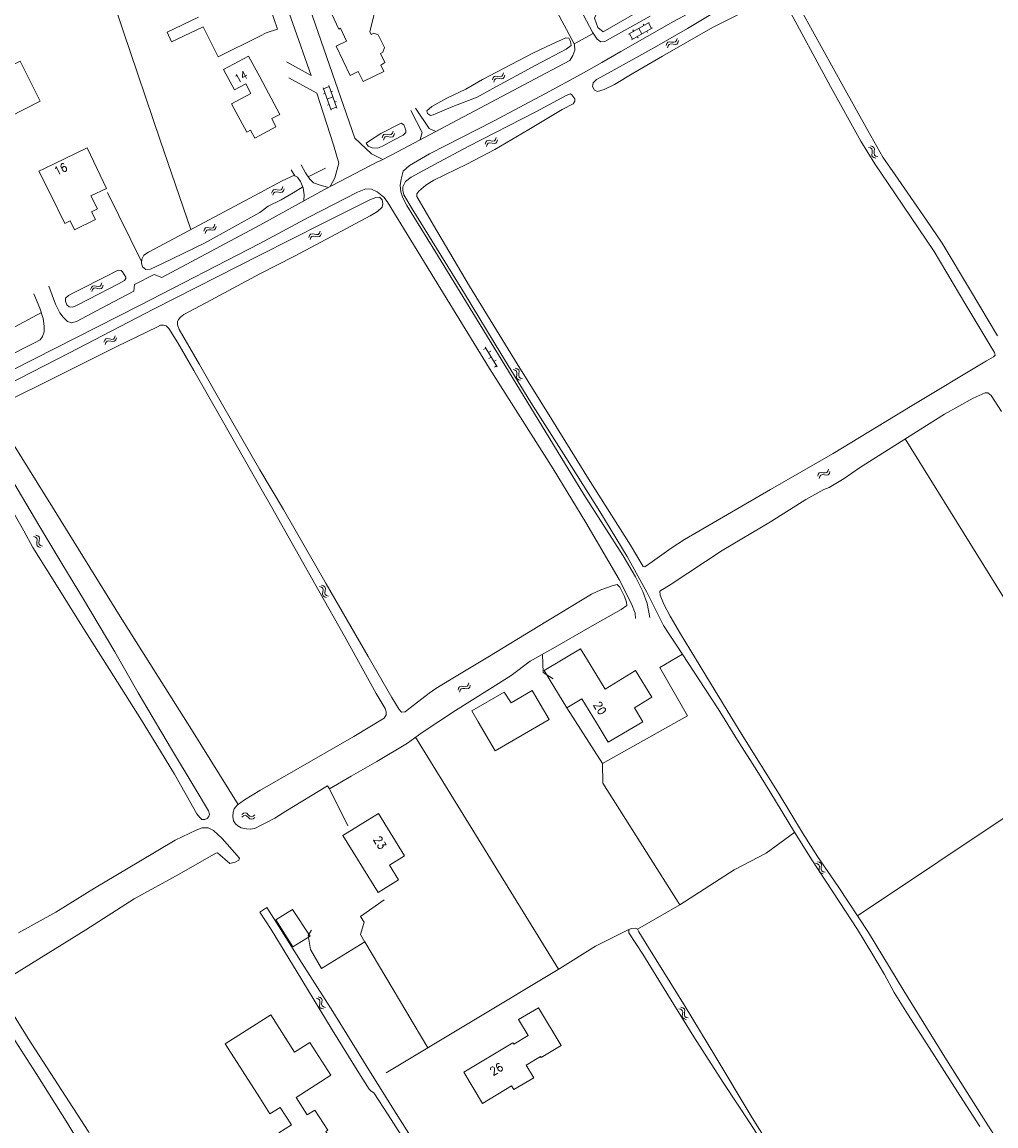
# Model space of a CAD drawing. Header units: metres. Extents: x 189705 to 199106, y 581686 to 588448.
# Tile 367 of 555: x 194954 to 195142, y 587607 to 587820. Entities that reach past the tile are written whole.
import ezdxf

# ---------------------------------------------------------------- set-up
doc = ezdxf.new("R2010")
doc.units = ezdxf.units.M
doc.layers.add('B-WA-OG-GBKN-G', color=7, linetype='Continuous', lineweight=18)
doc.styles.add('Style-STANDARD', font='STANDARD.shx')

msp = doc.modelspace()

# ---------------------------------------------------------------- linework, layer by layer
at = {"layer": 'B-WA-OG-GBKN-G'}
for p, q in [((195070.945, 587817.305), (195074.942, 587819.582)), ((195071.539, 587816.263), (195075.536, 587818.54)), ((195071.797, 587818.136), (195071.946, 587817.876)), ((195072.943, 587818.444), (195073.537, 587817.401)), ((195073.794, 587819.274), (195073.943, 587819.013)), ((195074.45, 587817.921), (195074.598, 587817.66)), ((195074.768, 587819.483), (195075.362, 587818.441)), ((195071.119, 587817.404), (195071.713, 587816.362)), ((195072.627, 587816.882), (195072.775, 587816.622)), ((195078.195, 587815.142), (195078.31, 587815.533)), ((195078.31, 587815.533), (195078.51, 587815.792)), ((195078.51, 587815.792), (195078.838, 587815.874)), ((195078.784, 587815.373), (195079.1, 587815.453)), ((195078.838, 587815.874), (195079.242, 587815.821)), ((195079.1, 587815.453), (195079.512, 587815.405)), ((195079.242, 587815.821), (195079.647, 587815.77)), ((195079.512, 587815.405), (195079.916, 587815.35)), ((195079.647, 587815.77), (195079.967, 587815.847)), ((195079.916, 587815.35), (195080.236, 587815.427)), ((195079.967, 587815.847), (195080.175, 587816.111)), ((195080.175, 587816.111), (195080.292, 587816.502)), ((195080.236, 587815.427), (195080.444, 587815.693)), ((195080.444, 587815.693), (195080.561, 587816.085)), ((195078.463, 587814.725), (195078.581, 587815.115)), ((195078.581, 587815.115), (195078.784, 587815.373)), ((195044.891, 587808.942), (195045.095, 587809.198)), ((195045.095, 587809.198), (195045.426, 587809.273)), ((195045.426, 587809.273), (195045.828, 587809.212)), ((195045.828, 587809.212), (195046.232, 587809.152)), ((195046.232, 587809.152), (195046.553, 587809.223)), ((195046.553, 587809.223), (195046.767, 587809.483)), ((195046.767, 587809.483), (195046.892, 587809.872)), ((195046.815, 587808.798), (195047.027, 587809.06)), ((195047.027, 587809.06), (195047.152, 587809.449)), ((195013.735, 587802.693), (195012.199, 587807.029)), ((195012.266, 587806.84), (195013.397, 587807.241)), ((195014.866, 587803.093), (195013.33, 587807.429)), ((195044.768, 587808.554), (195044.891, 587808.942)), ((195045.028, 587808.131), (195045.154, 587808.519)), ((195045.154, 587808.519), (195045.361, 587808.773)), ((195045.361, 587808.773), (195045.679, 587808.846)), ((195045.679, 587808.846), (195046.09, 587808.79)), ((195046.09, 587808.79), (195046.493, 587808.728)), ((195046.493, 587808.728), (195046.815, 587808.798)), ((195012.3, 587805.845), (195012.583, 587805.945)), ((195012.967, 587804.861), (195014.098, 587805.261)), ((195013.748, 587806.251), (195014.03, 587806.351)), ((195013.067, 587803.678), (195013.35, 587803.779)), ((195013.668, 587802.881), (195014.799, 587803.282)), ((195014.448, 587804.274), (195014.731, 587804.374)), ((195025.538, 587798.295), (195025.664, 587798.683)), ((195023.533, 587797.376), (195023.658, 587797.764)), ((195023.658, 587797.764), (195023.865, 587798.018)), ((195023.791, 587796.952), (195023.919, 587797.339)), ((195023.865, 587798.018), (195024.195, 587798.092)), ((195023.919, 587797.339), (195024.128, 587797.592)), ((195024.128, 587797.592), (195024.446, 587797.664)), ((195024.195, 587798.092), (195024.597, 587798.029)), ((195024.446, 587797.664), (195024.857, 587797.605)), ((195024.597, 587798.029), (195025.001, 587797.967)), ((195024.857, 587797.605), (195025.26, 587797.541)), ((195025.001, 587797.967), (195025.323, 587798.036)), ((195025.26, 587797.541), (195025.582, 587797.61)), ((195025.323, 587798.036), (195025.538, 587798.295)), ((195025.582, 587797.61), (195025.796, 587797.87)), ((195025.796, 587797.87), (195025.923, 587798.259)), ((195043.363, 587796.176), (195043.496, 587796.561)), ((195043.496, 587796.561), (195043.708, 587796.81)), ((195043.708, 587796.81), (195044.04, 587796.877)), ((195043.748, 587796.13), (195043.962, 587796.379)), ((195043.962, 587796.379), (195044.282, 587796.443)), ((195044.04, 587796.877), (195044.441, 587796.805)), ((195044.282, 587796.443), (195044.691, 587796.376)), ((195044.441, 587796.805), (195044.843, 587796.735)), ((195044.691, 587796.376), (195045.093, 587796.303)), ((195044.843, 587796.735), (195045.166, 587796.797)), ((195045.093, 587796.303), (195045.416, 587796.365)), ((195045.166, 587796.797), (195045.386, 587797.051)), ((195045.386, 587797.051), (195045.522, 587797.437)), ((195045.416, 587796.365), (195045.635, 587796.621)), ((195045.635, 587796.621), (195045.771, 587797.007)), ((195043.612, 587795.746), (195043.748, 587796.13)), ((195117.486, 587795.453), (195117.091, 587795.559)), ((195117.756, 587795.252), (195117.486, 587795.453)), ((195117.896, 587795.733), (195117.501, 587795.839)), ((195117.842, 587794.934), (195117.756, 587795.252)), ((195117.759, 587794.123), (195117.801, 587794.528)), ((195117.801, 587794.528), (195117.842, 587794.934)), ((195118.168, 587795.533), (195117.896, 587795.733)), ((195118.253, 587795.216), (195118.168, 587795.533)), ((195118.174, 587794.397), (195118.21, 587794.81)), ((195118.262, 587794.083), (195118.174, 587794.397)), ((195118.21, 587794.81), (195118.253, 587795.216)), ((195117.85, 587793.797), (195117.759, 587794.123)), ((195118.115, 587793.605), (195117.85, 587793.797)), ((195118.509, 587793.5), (195118.115, 587793.605)), ((195118.526, 587793.887), (195118.262, 587794.083)), ((195118.919, 587793.78), (195118.526, 587793.887)), ((195004.332, 587787.62), (195004.473, 587788.004)), ((195002.296, 587786.775), (195002.435, 587787.158)), ((195002.435, 587787.158), (195002.65, 587787.404)), ((195002.538, 587786.341), (195002.68, 587786.723)), ((195002.65, 587787.404), (195002.983, 587787.466)), ((195002.68, 587786.723), (195002.898, 587786.969)), ((195002.898, 587786.969), (195003.218, 587787.029)), ((195002.983, 587787.466), (195003.382, 587787.388)), ((195003.218, 587787.029), (195003.627, 587786.956)), ((195003.382, 587787.388), (195003.783, 587787.312)), ((195003.627, 587786.956), (195004.027, 587786.876)), ((195003.783, 587787.312), (195004.108, 587787.369)), ((195004.027, 587786.876), (195004.351, 587786.934)), ((195004.108, 587787.369), (195004.332, 587787.62)), ((195004.351, 587786.934), (195004.574, 587787.186)), ((195004.574, 587787.186), (195004.715, 587787.57)), ((194989.255, 587779.434), (194989.376, 587779.823)), ((194989.376, 587779.823), (194989.58, 587780.078)), ((194989.516, 587779.012), (194989.641, 587779.4)), ((194989.58, 587780.078), (194989.91, 587780.155)), ((194989.641, 587779.4), (194989.847, 587779.655)), ((194989.847, 587779.655), (194990.165, 587779.729)), ((194989.91, 587780.155), (194990.312, 587780.096)), ((194990.165, 587779.729), (194990.576, 587779.675)), ((194990.312, 587780.096), (194990.717, 587780.037)), ((194990.576, 587779.675), (194990.98, 587779.614)), ((194990.717, 587780.037), (194991.038, 587780.109)), ((194990.98, 587779.614), (194991.301, 587779.685)), ((194991.038, 587780.109), (194991.251, 587780.37)), ((194991.251, 587780.37), (194991.374, 587780.76)), ((194991.301, 587779.685), (194991.512, 587779.948)), ((194991.512, 587779.948), (194991.636, 587780.338)), ((195011.489, 587779.077), (195011.633, 587779.459)), ((195009.446, 587778.248), (195009.588, 587778.63)), ((195009.588, 587778.63), (195009.805, 587778.875)), ((195009.685, 587777.813), (195009.83, 587778.194)), ((195009.805, 587778.875), (195010.139, 587778.934)), ((195009.83, 587778.194), (195010.05, 587778.438)), ((195010.05, 587778.438), (195010.371, 587778.495)), ((195010.139, 587778.934), (195010.538, 587778.853)), ((195010.371, 587778.495), (195010.779, 587778.418)), ((195010.538, 587778.853), (195010.938, 587778.773)), ((195010.779, 587778.418), (195011.178, 587778.336)), ((195010.938, 587778.773), (195011.263, 587778.828)), ((195011.178, 587778.336), (195011.503, 587778.391)), ((195011.263, 587778.828), (195011.489, 587779.077)), ((195011.503, 587778.391), (195011.728, 587778.641)), ((195011.728, 587778.641), (195011.872, 587779.024)), ((194967.619, 587768.632), (194967.831, 587768.881)), ((194967.831, 587768.881), (194968.163, 587768.946)), ((194968.163, 587768.946), (194968.564, 587768.874)), ((194968.564, 587768.874), (194968.966, 587768.803)), ((194968.966, 587768.803), (194969.289, 587768.864)), ((194969.289, 587768.864), (194969.51, 587769.117)), ((194969.51, 587769.117), (194969.646, 587769.503)), ((194969.538, 587768.432), (194969.758, 587768.687)), ((194969.758, 587768.687), (194969.894, 587769.073)), ((194967.485, 587768.247), (194967.619, 587768.632)), ((194967.733, 587767.817), (194967.87, 587768.2)), ((194967.87, 587768.2), (194968.084, 587768.449)), ((194968.084, 587768.449), (194968.404, 587768.513)), ((194968.404, 587768.513), (194968.813, 587768.445)), ((194968.813, 587768.445), (194969.215, 587768.37)), ((194969.215, 587768.37), (194969.538, 587768.432)), ((194970.044, 587758.093), (194970.182, 587758.477)), ((194970.182, 587758.477), (194970.396, 587758.724)), ((194970.396, 587758.724), (194970.728, 587758.788)), ((194970.429, 587758.044), (194970.645, 587758.29)), ((194970.645, 587758.29), (194970.966, 587758.352)), ((194970.728, 587758.788), (194971.128, 587758.712)), ((194970.966, 587758.352), (194971.374, 587758.28)), ((194971.128, 587758.712), (194971.53, 587758.637)), ((194971.374, 587758.28), (194971.775, 587758.203)), ((194971.53, 587758.637), (194971.853, 587758.696)), ((194971.775, 587758.203), (194972.099, 587758.262)), ((194971.853, 587758.696), (194972.077, 587758.948)), ((194972.077, 587758.948), (194972.216, 587759.332)), ((194972.099, 587758.262), (194972.321, 587758.515)), ((194972.321, 587758.515), (194972.46, 587758.9)), ((194970.289, 587757.661), (194970.429, 587758.044)), ((195043.064, 587756.677), (195043.491, 587756.938)), ((195045.683, 587753.356), (195043.386, 587757.109)), ((195044.013, 587756.085), (195044.439, 587756.346)), ((195044.108, 587754.971), (195044.535, 587755.232)), ((195045.057, 587754.379), (195045.483, 587754.64)), ((195045.152, 587753.265), (195045.579, 587753.526)), ((195049.139, 587752.708), (195048.744, 587752.813)), ((195049.409, 587752.508), (195049.139, 587752.708)), ((195049.548, 587752.989), (195049.153, 587753.094)), ((195049.496, 587752.19), (195049.409, 587752.508)), ((195049.415, 587751.379), (195049.456, 587751.784)), ((195049.456, 587751.784), (195049.496, 587752.19)), ((195049.82, 587752.79), (195049.548, 587752.989)), ((195049.907, 587752.472), (195049.82, 587752.79)), ((195049.829, 587751.653), (195049.864, 587752.066)), ((195049.864, 587752.066), (195049.907, 587752.472)), ((195049.507, 587751.053), (195049.415, 587751.379)), ((195049.772, 587750.861), (195049.507, 587751.053)), ((195050.166, 587750.757), (195049.772, 587750.861)), ((195049.918, 587751.339), (195049.829, 587751.653)), ((195050.182, 587751.145), (195049.918, 587751.339)), ((195050.575, 587751.039), (195050.182, 587751.145)), ((195107.338, 587732.302), (195107.452, 587732.693)), ((195107.452, 587732.693), (195107.652, 587732.953)), ((195107.652, 587732.953), (195107.98, 587733.036)), ((195107.927, 587732.534), (195108.243, 587732.614)), ((195107.98, 587733.036), (195108.384, 587732.984)), ((195108.243, 587732.614), (195108.655, 587732.567)), ((195108.384, 587732.984), (195108.789, 587732.933)), ((195108.789, 587732.933), (195109.109, 587733.01)), ((195109.059, 587732.514), (195109.379, 587732.591)), ((195109.109, 587733.01), (195109.316, 587733.275)), ((195109.316, 587733.275), (195109.433, 587733.667)), ((195109.379, 587732.591), (195109.586, 587732.858)), ((195109.586, 587732.858), (195109.702, 587733.25)), ((195107.608, 587731.885), (195107.725, 587732.275)), ((195107.725, 587732.275), (195107.927, 587732.534)), ((195108.655, 587732.567), (195109.059, 587732.514)), ((194956.889, 587720.604), (194956.5, 587720.729)), ((194957.149, 587720.39), (194956.889, 587720.604)), ((194957.312, 587720.864), (194956.923, 587720.989)), ((194957.22, 587720.069), (194957.149, 587720.39)), ((194957.16, 587719.665), (194957.22, 587720.069)), ((194957.574, 587720.652), (194957.312, 587720.864)), ((194957.526, 587719.516), (194957.582, 587719.927)), ((194957.644, 587720.33), (194957.574, 587720.652)), ((194957.582, 587719.927), (194957.644, 587720.33)), ((194957.099, 587719.263), (194957.16, 587719.665)), ((194957.174, 587718.932), (194957.099, 587719.263)), ((194957.43, 587718.728), (194957.174, 587718.932)), ((194957.818, 587718.605), (194957.43, 587718.728)), ((194957.599, 587719.198), (194957.526, 587719.516)), ((194957.853, 587718.991), (194957.599, 587719.198)), ((194958.241, 587718.865), (194957.853, 587718.991)), ((195012.291, 587711.248), (195011.9, 587711.367)), ((195011.872, 587710.981), (195011.481, 587711.101)), ((195012.135, 587710.772), (195011.872, 587710.981)), ((195012.102, 587709.643), (195012.156, 587710.047)), ((195012.182, 587709.314), (195012.102, 587709.643)), ((195012.21, 587710.451), (195012.135, 587710.772)), ((195012.156, 587710.047), (195012.21, 587710.451)), ((195012.44, 587709.113), (195012.182, 587709.314)), ((195012.556, 587711.039), (195012.291, 587711.248)), ((195012.525, 587709.903), (195012.574, 587710.315)), ((195012.602, 587709.586), (195012.525, 587709.903)), ((195012.631, 587710.719), (195012.556, 587711.039)), ((195012.574, 587710.315), (195012.631, 587710.719)), ((195012.86, 587709.383), (195012.602, 587709.586)), ((195013.249, 587709.263), (195012.86, 587709.383)), ((195012.83, 587708.996), (195012.44, 587709.113)), ((195040.118, 587692.173), (195040.229, 587692.567)), ((195038.154, 587691.173), (195038.263, 587691.566)), ((195038.263, 587691.566), (195038.458, 587691.828)), ((195038.429, 587690.76), (195038.541, 587691.152)), ((195038.458, 587691.828), (195038.786, 587691.915)), ((195038.541, 587691.152), (195038.739, 587691.413)), ((195038.739, 587691.413), (195039.054, 587691.498)), ((195038.786, 587691.915), (195039.19, 587691.869)), ((195039.054, 587691.498), (195039.467, 587691.457)), ((195039.19, 587691.869), (195039.596, 587691.824)), ((195039.467, 587691.457), (195039.872, 587691.409)), ((195039.596, 587691.824), (195039.914, 587691.906)), ((195039.872, 587691.409), (195040.191, 587691.491)), ((195039.914, 587691.906), (195040.118, 587692.173)), ((195040.191, 587691.491), (195040.394, 587691.76)), ((195040.394, 587691.76), (195040.505, 587692.153)), ((194996.857, 587667), (194996.541, 587666.741)), ((194996.869, 587667.497), (194996.552, 587667.238)), ((194997.178, 587667.102), (194996.857, 587667)), ((194997.19, 587667.601), (194996.869, 587667.497)), ((194997.486, 587666.986), (194997.178, 587667.102)), ((194997.498, 587667.485), (194997.19, 587667.601)), ((194997.792, 587666.716), (194997.486, 587666.986)), ((194997.802, 587667.213), (194997.498, 587667.485)), ((194998.116, 587666.942), (194997.802, 587667.213)), ((194998.423, 587666.831), (194998.116, 587666.942)), ((194998.735, 587666.931), (194998.423, 587666.831)), ((194999.052, 587667.188), (194998.735, 587666.931)), ((194998.097, 587666.446), (194997.792, 587666.716)), ((194998.415, 587666.33), (194998.097, 587666.446)), ((194998.725, 587666.432), (194998.415, 587666.33)), ((194999.04, 587666.691), (194998.725, 587666.432)), ((195107.294, 587657.774), (195106.896, 587657.866)), ((195107.571, 587657.582), (195107.294, 587657.774)), ((195107.694, 587658.068), (195107.296, 587658.16)), ((195107.667, 587657.267), (195107.571, 587657.582)), ((195107.613, 587656.454), (195107.64, 587656.86)), ((195107.715, 587656.131), (195107.613, 587656.454)), ((195107.64, 587656.86), (195107.667, 587657.267)), ((195107.973, 587657.877), (195107.694, 587658.068)), ((195108.069, 587657.562), (195107.973, 587657.877)), ((195108.017, 587656.741), (195108.04, 587657.156)), ((195108.116, 587656.431), (195108.017, 587656.741)), ((195108.04, 587657.156), (195108.069, 587657.562)), ((195108.387, 587656.245), (195108.116, 587656.431)), ((195108.783, 587656.151), (195108.387, 587656.245)), ((195107.986, 587655.948), (195107.715, 587656.131)), ((195108.383, 587655.857), (195107.986, 587655.948)), ((195011.236, 587631.805), (195010.841, 587631.912)), ((195011.505, 587631.603), (195011.236, 587631.805)), ((195011.647, 587632.083), (195011.252, 587632.191)), ((195011.504, 587630.474), (195011.547, 587630.879)), ((195011.589, 587631.285), (195011.505, 587631.603)), ((195011.547, 587630.879), (195011.589, 587631.285)), ((195011.918, 587631.883), (195011.647, 587632.083)), ((195012.002, 587631.565), (195011.918, 587631.883)), ((195011.92, 587630.746), (195011.957, 587631.159)), ((195012.007, 587630.432), (195011.92, 587630.746)), ((195011.957, 587631.159), (195012.002, 587631.565)), ((195011.594, 587630.147), (195011.504, 587630.474)), ((195011.858, 587629.954), (195011.594, 587630.147)), ((195012.251, 587629.848), (195011.858, 587629.954)), ((195012.27, 587630.236), (195012.007, 587630.432)), ((195012.663, 587630.127), (195012.27, 587630.236)), ((195081.016, 587629.785), (195080.62, 587629.89)), ((195081.286, 587629.585), (195081.016, 587629.785)), ((195081.424, 587630.067), (195081.029, 587630.171)), ((195081.374, 587629.268), (195081.286, 587629.585)), ((195081.295, 587628.457), (195081.335, 587628.861)), ((195081.335, 587628.861), (195081.374, 587629.268)), ((195081.697, 587629.868), (195081.424, 587630.067)), ((195081.784, 587629.551), (195081.697, 587629.868)), ((195081.708, 587628.732), (195081.743, 587629.145)), ((195081.798, 587628.418), (195081.708, 587628.732)), ((195081.743, 587629.145), (195081.784, 587629.551)), ((195081.387, 587628.131), (195081.295, 587628.457)), ((195081.653, 587627.939), (195081.387, 587628.131)), ((195082.047, 587627.837), (195081.653, 587627.939)), ((195082.062, 587628.224), (195081.798, 587628.418)), ((195082.456, 587628.119), (195082.062, 587628.224))]:
    msp.add_line(p, q, dxfattribs=at)
at = {"layer": 'B-WA-OG-GBKN-G', "flags": 128}
for points in [[(194986.786, 587779.782), (194980.875, 587796.951), (194973.755, 587817.973), (194965.769, 587841.89), (194958.591, 587863.374), (194953.732, 587877.569)], [(195053.868, 587845.426), (195049.288, 587843.336), (195057.556, 587827.4), (195058.729, 587827.877), (195063.994, 587817.712), (195064.91, 587816.392), (195065.643, 587815.878), (195066.376, 587815.915), (195067.841, 587816.758), (195075.088, 587820.807)], [(195018.277, 587797.339), (195006.379, 587831.761), (195009.267, 587833.169)], [(195000, 587830.918), (195002.858, 587829.455), (195009.884, 587809.378), (195005.183, 587812.029)], [(195069.671, 587824.085), (195080.234, 587830.391), (195080.942, 587830.391), (195082.387, 587827.616), (195081.099, 587826.482), (195066.061, 587817.767), (195065.056, 587818.631), (195064.403, 587820.387), (195064.757, 587821.109), (195069.671, 587824.085)], [(195024.05, 587811.885), (195023.276, 587811.396), (195023.887, 587810.132), (195019.922, 587808.208), (195018.975, 587810.168), (195017.401, 587809.407), (195014.685, 587815.024), (195016.708, 587816.002), (195015.522, 587818.456), (195015.253, 587818.326), (195012.891, 587823.217), (195020.196, 587826.745), (195022.74, 587821.476), (195022.014, 587821.097), (195021.158, 587817.877)], [(195022.694, 587792.756), (195023.207, 587792.976), (195025.442, 587794.149), (195032.793, 587798.066), (195051.932, 587808.172), (195059.635, 587812.299), (195060.258, 587813.216), (195060.624, 587814.279), (195060.551, 587815.342), (195059.012, 587818.24), (195054.877, 587826.069)], [(195141.922, 587759.296), (195136.74, 587768.013), (195131.273, 587777.165), (195128.247, 587781.532), (195122.24, 587790.254), (195119.895, 587793.681), (195116.997, 587798.813), (195112.294, 587807.174), (195106.347, 587817.995), (195101.419, 587826.994)], [(195091.609, 587824.085), (195082.266, 587818.398), (195076.405, 587815.051), (195067.029, 587809.806), (195064.8, 587808.627), (195064.131, 587807.957), (195064.035, 587807.256), (195064.418, 587806.555), (195064.991, 587806.3), (195066.265, 587806.682), (195068.24, 587807.67), (195071.998, 587809.87), (195077.508, 587813.121), (195087.112, 587818.592), (195099.128, 587824.728)], [(195001.233, 587817.596), (195003.411, 587818.284), (195002.005, 587822.396), (195000, 587821.763)], [(195085.828, 587823.096), (195079.634, 587819.752), (195069.504, 587813.974), (195065.792, 587811.863), (195061.872, 587809.626), (195054.983, 587805.922), (195044.959, 587800.616), (195032.666, 587794.285), (195028.797, 587792.058), (195027.588, 587790.958), (195027.185, 587789.454), (195027.038, 587788.207), (195027.148, 587786.997), (195027.514, 587785.824), (195028.276, 587784.383), (195033.663, 587775.656), (195040.979, 587763.725), (195050.711, 587747.912), (195062.38, 587728.771)], [(195101.262, 587823.007), (195109.82, 587807.254), (195115.669, 587796.785), (195118.331, 587792.41), (195122.249, 587786.64), (195129.72, 587775.506), (195135.858, 587765.264), (195140.467, 587757.57), (195141.327, 587756.103), (195141.454, 587755.625), (195141.167, 587755.243), (195139.83, 587754.509), (195125.513, 587745.922)], [(194988.208, 587820.571), (194982.184, 587817.715), (194983.056, 587815.846), (194989.114, 587818.769)], [(195000, 587816.976), (194992.033, 587812.967), (194989.114, 587818.769)], [(195001.233, 587817.596), (195000, 587816.976)], [(195024.05, 587811.885), (195023.209, 587813.628), (195023.695, 587813.863), (195024.018, 587814.751), (195022.823, 587817.228), (195021.93, 587817.519), (195021.444, 587817.284), (195021.158, 587817.877)], [(195042.838, 587808.635), (195052.572, 587813.649), (195056.225, 587815.436), (195058.872, 587816.659), (195059.442, 587816.537), (195059.809, 587815.926), (195059.89, 587815.151), (195058.953, 587814.417), (195053.129, 587811.36), (195044.876, 587806.854), (195041.821, 587805.223), (195037.138, 587803.389), (195033.35, 587801.799), (195032.861, 587801.677), (195032.291, 587802.084), (195032.139, 587802.577)], [(195064.172, 587817.456), (195060.494, 587815.449)], [(194951.849, 587801.445), (194947.971, 587809.111), (194953.908, 587812.115), (194957.786, 587804.449), (194951.849, 587801.445)], [(195000, 587809.149), (194997.877, 587813.109), (194993.069, 587810.532), (194995.175, 587806.603), (194997.311, 587807.748), (194998.284, 587805.934), (194994.587, 587803.951), (194997.534, 587798.457), (194998.249, 587798.841), (194999.053, 587797.345), (195000, 587797.854)], [(195003.099, 587799.52), (195002.316, 587801.121), (195003.891, 587801.891), (195000, 587809.149)], [(195005.634, 587808.915), (195011.009, 587805.991)], [(195039.662, 587806.765), (195042.838, 587808.635)], [(195014.178, 587796.064), (195011.009, 587805.991)], [(195098.258, 587729.763), (195081.72, 587720.124), (195079.128, 587718.481), (195075.561, 587715.899), (195074.096, 587714.879), (195073.745, 587714.975), (195071.356, 587719.023), (195063.281, 587731.78), (195056.219, 587743.233), (195049.54, 587753.953), (195040.382, 587768.844), (195033.449, 587780.582), (195030.21, 587786.137), (195030.21, 587786.615), (195030.592, 587787.157), (195031.961, 587788.304), (195033.49, 587789.229), (195039.861, 587792.321), (195045.223, 587795.179), (195051.753, 587798.972), (195058.167, 587802.817), (195060.333, 587803.965), (195060.62, 587804.475), (195060.62, 587804.921), (195060.046, 587805.686), (195059.76, 587805.846), (195058.932, 587805.559), (195053.103, 587802.403), (195040.093, 587795.75), (195033.605, 587792.249), (195029.129, 587789.802), (195028.046, 587788.974), (195027.536, 587787.954), (195027.536, 587787.252), (195027.759, 587786.423), (195029.32, 587783.746), (195035.681, 587773.499), (195039.402, 587767.426), (195046.401, 587755.907), (195052.157, 587746.491), (195058.869, 587735.896), (195065.422, 587725.556), (195070.668, 587716.84), (195074.482, 587710.036), (195077.661, 587703.583), (195078.904, 587701.766), (195080.305, 587699.598), (195084.564, 587693.176), (195088.214, 587687.585), (195091.941, 587681.56)], [(195032.139, 587802.577), (195033.146, 587803.423), (195035.997, 587805.053), (195039.662, 587806.765)], [(195031.246, 587798.417), (195029.068, 587802.648)], [(195032.601, 587799.164), (195029.969, 587803.119)], [(195000, 587797.854), (195003.099, 587799.52)], [(195027.228, 587800.186), (195023.318, 587798.229), (195020.915, 587796.721), (195020.508, 587796.354), (195020.874, 587795.783), (195021.648, 587795.457), (195022.666, 587795.416), (195023.603, 587795.783), (195025.721, 587796.924), (195027.595, 587797.903), (195028.124, 587798.433), (195028.124, 587798.881), (195027.757, 587799.9), (195027.228, 587800.186)], [(195030.883, 587797.048), (195031.246, 587798.417)], [(195033.86, 587798.629), (195032.601, 587799.164)], [(195021.522, 587794.314), (195018.277, 587797.339)], [(194967.539, 587786.235), (194970.523, 587787.634), (194966.816, 587795.449), (194966.699, 587795.392), (194962.594, 587793.406), (194958.592, 587791.47), (194957.539, 587790.96), (194959.78, 587786.531)], [(195014.178, 587796.064), (195015.217, 587792.545), (195014.481, 587789.717)], [(195023.689, 587793.229), (195021.522, 587794.314)], [(195013.065, 587787.89), (195011.65, 587788.288), (195010.368, 587788.765), (195009.635, 587789.425), (195008.829, 587790.672), (195007.986, 587792.176)], [(195012.451, 587787.451), (195022.694, 587792.756)], [(195000, 587786.818), (195004.322, 587789.132), (195006.668, 587790.208)], [(195006.081, 587791.222), (195006.74, 587790.085), (195007.29, 587789.829), (195007.876, 587789.022), (195008.389, 587787.775), (195008.536, 587786.455), (195008.48, 587785.353)], [(195012.67, 587791.539), (195009.335, 587789.889)], [(195008.298, 587787.997), (195006.447, 587786.821), (195004.102, 587785.501), (195001.647, 587784.254), (195000, 587783.019)], [(195013.554, 587788.022), (195014.481, 587789.717)], [(194967.539, 587786.235), (194968.787, 587783.709), (194967.667, 587783.155), (194968.391, 587781.692), (194964.406, 587779.72), (194963.554, 587781.442), (194962.546, 587780.943), (194959.78, 587786.531)], [(194977.286, 587773.635), (194970.731, 587786.868)], [(195000, 587786.818), (194978.608, 587775.428), (194977.706, 587774.825), (194977.33, 587774.072), (194977.255, 587773.319), (194977.48, 587772.566), (194978.082, 587772.039), (194978.984, 587772.114), (194981.315, 587773.244), (194989.361, 587777.16), (195000, 587783.019)], [(195072.288, 587704.949), (195072.214, 587705.976), (195071.555, 587707.773), (195069.173, 587712.467), (195062.735, 587723.408), (195056.446, 587733.73), (195044.226, 587753.02), (195033.654, 587770.293), (195024.546, 587785.118), (195023.856, 587785.987), (195022.61, 587786.977), (195021.511, 587787.49), (195020.448, 587787.6), (195018.836, 587786.94), (195009.431, 587782.106), (195000, 587777.079)], [(195000, 587780.603), (195012.451, 587787.451)], [(195000, 587774.825), (195012.203, 587780.975), (195021.347, 587785.512), (195022.336, 587785.916), (195023.069, 587785.952), (195023.545, 587785.476), (195023.692, 587784.779), (195023.582, 587784.082), (195022.666, 587783.202), (195021.237, 587782.395), (195013.799, 587778.398), (195006.718, 587774.64), (195000, 587771.234)], [(194959.425, 587768.841), (194960.703, 587765.377), (194961.531, 587763.72), (194962.207, 587762.892), (194963.035, 587762.064), (194963.862, 587761.838), (194964.915, 587762.139), (194970.518, 587765.139), (194975.782, 587767.926), (194975.932, 587769.206), (194979.692, 587771.089), (194981.196, 587770.561), (194992.476, 587776.586), (195000, 587780.603)], [(195000, 587777.079), (194976.892, 587765.135), (194952.508, 587752.747)], [(195000, 587774.825), (194979.56, 587764.454), (194963.418, 587756.048), (194951.277, 587749.83), (194948.409, 587748.237), (194947.661, 587747.462), (194947.233, 587746.686), (194947.179, 587746.098), (194947.34, 587745.723), (194947.767, 587745.322), (194948.435, 587745.349), (194949.424, 587745.804), (194962.289, 587752.134), (194972.509, 587757.232), (194980.322, 587761.072), (194980.91, 587761.34), (194981.525, 587761.393), (194981.979, 587761.233), (194982.514, 587760.698), (194984.263, 587757.948), (194987.363, 587752.626), (194992.753, 587743.094), (195000, 587730.335)], [(194971.024, 587771.029), (194964.281, 587767.631), (194963.236, 587767.061), (194962.619, 587766.586), (194962.619, 587765.992), (194962.88, 587765.303), (194963.355, 587764.899), (194963.949, 587764.804), (194964.495, 587764.994), (194967.154, 587766.396), (194972.852, 587769.295), (194974.016, 587769.936), (194974.253, 587770.316), (194974.23, 587770.601), (194973.612, 587771.599), (194973.327, 587771.884), (194972.805, 587771.956), (194971.736, 587771.409), (194971.024, 587771.029)], [(195000, 587733.57), (194992.853, 587746.047), (194988.397, 587753.813), (194984.529, 587760.511), (194984.181, 587761.447), (194984.181, 587762.036), (194984.395, 587762.464), (194984.796, 587762.892), (194985.411, 587763.427), (194990.592, 587766.199), (195000, 587771.234)], [(194926.938, 587742.942), (194956.653, 587757.952), (194957.781, 587758.554), (194958.232, 587759.157), (194958.533, 587760.06), (194958.533, 587761.19), (194958.372, 587762.666), (194957.695, 587764.624), (194956.568, 587767.411)], [(194958.019, 587763.822), (194945.182, 587756.958), (194936.763, 587752.542)], [(195145.267, 587599.409), (195140.082, 587607.52), (195132.099, 587620.057), (195123.893, 587633.356), (195117.089, 587644.552), (195111.269, 587653.429), (195107.299, 587659.147), (195104.401, 587663.737), (195099.917, 587671.147), (195092.921, 587682.345), (195086.751, 587692.494), (195080.934, 587701.971), (195078.934, 587705.365), (195077.723, 587707.724), (195077.055, 587709.414), (195076.991, 587710.211), (195079.125, 587711.581), (195088.953, 587718.038), (195098.232, 587723.566), (195105.048, 587727.838), (195108.539, 587729.74), (195109.526, 587730.154), (195112.424, 587731.876), (195115.355, 587733.948), (195127.054, 587741.325), (195131.748, 587744.241), (195137.258, 587747.302), (195139.551, 587748.353), (195140.093, 587748.353), (195140.73, 587747.812), (195142.705, 587744.751)], [(194995.873, 587669.191), (194986.899, 587683.598), (194973.143, 587705.315), (194960.144, 587726.334), (194948.275, 587745.343)], [(195125.513, 587745.922), (195110.341, 587736.695), (195098.258, 587729.763)], [(195199.539, 587617.93), (195194.87, 587625.771), (195179.708, 587650.151), (195161.66, 587679.087), (195124.186, 587739.516)], [(194950.527, 587729.043), (194954.609, 587721.835), (194956.365, 587718.616), (194959.946, 587712.919), (194966.108, 587703.042), (194971.097, 587695.143), (194977.234, 587685.374), (194980.94, 587679.454), (194983.639, 587674.987), (194987.935, 587667.407), (194988.469, 587666.685), (194988.87, 587666.31), (194989.431, 587666.284), (194989.885, 587666.498), (194990.233, 587666.872), (194990.34, 587667.327), (194990.126, 587667.942), (194987.427, 587672.542), (194983.051, 587679.83), (194976.647, 587690.669), (194972.111, 587698.518), (194966.079, 587708.637), (194961.97, 587715.521), (194957.542, 587722.886), (194949.483, 587736.393)], [(195000, 587733.57), (195004.582, 587725.885), (195012.777, 587711.647), (195020.866, 587697.626), (195025.401, 587689.759), (195026.827, 587687.419), (195027.303, 587686.943), (195027.963, 587686.979), (195028.952, 587687.786), (195032.616, 587690.61), (195033.898, 587691.49), (195036.5, 587693.104), (195044.213, 587697.674), (195053.543, 587703.423), (195063.815, 587709.642), (195065.61, 587710.486), (195068.028, 587711.293), (195068.798, 587711.513), (195069.311, 587710.963), (195070.19, 587709.202), (195070.593, 587708.065), (195070.63, 587707.479), (195069.531, 587706.708), (195063.485, 587703.298), (195056.423, 587699.207), (195052.062, 587696.713), (195048.376, 587694.015), (195044.199, 587691.375), (195037.682, 587687.237), (195031.284, 587683.034), (195028.426, 587680.981), (195022.503, 587677.473), (195017.593, 587674.612), (195013.438, 587672.17), (195013.035, 587672.794), (195005.061, 587667.887), (195002.899, 587666.53), (195001.287, 587665.723), (195000, 587665.049)], [(195000, 587671.852), (195006.49, 587675.612), (195018.127, 587682.274), (195023.94, 587685.783), (195024.306, 587686.407), (195024.343, 587686.993), (195024.123, 587687.617), (195022.438, 587690.514), (195016.289, 587701.531), (195011.352, 587710.274), (195002.277, 587726.452), (195000, 587730.335)], [(195062.38, 587728.771), (195069.945, 587717.003), (195072.29, 587712.969), (195073.719, 587710.146), (195074.559, 587707.81), (195075.036, 587705.133)], [(195055.899, 587693.017), (195054.737, 587694.942), (195061.712, 587699.142), (195062.839, 587697.246)], [(195054.401, 587698.051), (195054.552, 587694.549), (195056.486, 587693.375)], [(195062.839, 587697.246), (195066.437, 587691.341), (195072.311, 587694.92), (195075.438, 587689.789), (195072.083, 587687.744)], [(195080.826, 587649.847), (195065.994, 587673.246), (195065.93, 587677.028), (195082.327, 587686.238), (195076.953, 587695.521), (195081.308, 587698.086)], [(195065.503, 587683.734), (195061.993, 587689.494), (195059.115, 587687.74), (195055.899, 587693.017)], [(195042.048, 587685.091), (195040.829, 587687.176), (195047.056, 587690.807), (195048.352, 587688.739)], [(195048.352, 587688.739), (195052.445, 587691.108), (195055.668, 587685.539), (195045.272, 587679.521), (195042.048, 587685.091)], [(195059.115, 587687.74), (195065.93, 587677.028)], [(195065.503, 587683.734), (195067.019, 587681.187), (195073.713, 587685.081), (195072.083, 587687.744)], [(195057.509, 587637.506), (195029.993, 587682.107)], [(195091.941, 587681.56), (195095.627, 587675.714), (195098.111, 587671.698), (195102.908, 587663.883), (195106.189, 587658.56), (195111.466, 587650.516), (195114.989, 587645.152), (195117.76, 587640.594), (195120.181, 587636.482), (195122.081, 587632.998), (195124.597, 587628.918), (195128.349, 587623.131), (195134.711, 587613.233), (195138.553, 587607.259)], [(195161.733, 587678.97), (195114.976, 587647.775)], [(195000, 587671.852), (194997.101, 587670.072), (194995.685, 587669.056), (194995.07, 587668.334), (194994.883, 587667.692), (194994.803, 587666.836), (194994.963, 587666.007), (194995.338, 587665.445), (194995.765, 587665.07), (194996.46, 587664.696), (194997.449, 587664.482), (194998.144, 587664.429), (194999.052, 587664.562), (195000, 587665.049)], [(195016.93, 587665.089), (195013.438, 587672.17)], [(195022.795, 587652.266), (195016.021, 587663.243), (195022.828, 587667.445), (195027.873, 587659.272), (195024.984, 587657.488), (195026.715, 587654.685), (195022.795, 587652.266)], [(194953.601, 587644.472), (194960.814, 587648.481), (194968.253, 587653.051), (194976.779, 587658.163), (194983.738, 587662.305), (194987.789, 587664.245), (194988.928, 587664.655), (194990.085, 587664.68), (194991.114, 587664.177), (194992.808, 587662.618), (194996.148, 587658.852), (194996.008, 587658.441), (194995.281, 587658.1), (194994.253, 587657.8), (194991.909, 587659.886), (194991.588, 587659.784), (194984.486, 587655.773), (194975.85, 587651.002), (194966.528, 587645.053), (194957.973, 587639.739), (194949.42, 587634.503)], [(195072.655, 587645.214), (195080.842, 587649.856), (195091.283, 587656.588), (195097.432, 587659.793), (195102.929, 587663.849)], [(195020.223, 587642.717), (195019.408, 587644.152), (195020.09, 587646.575), (195019.371, 587647.636), (195023.949, 587650.855)], [(195000, 587648.488), (195001.4, 587649.377)], [(195030.911, 587598.986), (195027.204, 587605.575), (195024.735, 587609.456), (195021.943, 587613.705), (195021.464, 587614.033), (195021.086, 587614.437), (195019.068, 587617.567), (195013.956, 587625.849), (195008.137, 587635.476), (195002.193, 587645.148), (195000, 587648.488)], [(195001.4, 587649.377), (195003.642, 587645.846), (195008.2, 587638.589), (195014.043, 587629.343), (195020.487, 587618.96), (195025.825, 587610.422), (195031.14, 587602.059), (195036.504, 587593.543)], [(195003.089, 587646.979), (195006.291, 587648.99), (195009.708, 587643.881), (195006.38, 587641.816), (195003.089, 587646.979)], [(195020.247, 587642.732), (195011.921, 587637.642), (195009.764, 587641.278), (195009.31, 587643.967), (195009.991, 587645.027)], [(195024.357, 587617.596), (195057.734, 587637.641), (195064.588, 587641.917), (195070.989, 587645.128)], [(195097.509, 587602.978), (195094.41, 587607.785), (195089.145, 587615.719), (195083.528, 587624.461), (195078.339, 587632.903), (195073.68, 587640.385), (195071.038, 587644.461), (195070.988, 587645.142), (195071.543, 587645.294), (195072.325, 587645.42), (195072.653, 587645.218), (195072.93, 587644.663), (195074.796, 587641.659), (195081.822, 587630.343), (195087.586, 587620.872), (195094.738, 587608.93), (195101.462, 587598.175)], [(195032.342, 587622.392), (195020.247, 587642.732)], [(194949.519, 587633.751), (194955.473, 587624.154), (194967.011, 587606.328), (194970.766, 587599.11), (194970.495, 587598.596), (194969.969, 587598.207), (194969.413, 587598.1), (194968.885, 587598.286), (194968.645, 587598.431), (194963.12, 587607.751)], [(195000, 587627.38), (195002.139, 587628.742), (195006.721, 587621.546), (195009.654, 587623.414), (195013.673, 587617.085), (195007.002, 587612.853), (195009.142, 587609.48), (195010.618, 587610.416), (195013.083, 587606.538), (195012.713, 587606.302), (195016.155, 587600.901), (195009.603, 587596.734)], [(195058.006, 587622.8), (195054.143, 587620.496), (195054.036, 587620.676), (195051.28, 587619.033), (195052.714, 587616.629), (195048.884, 587614.348), (195048.469, 587615.044), (195042.844, 587611.694), (195039.265, 587617.701), (195048.728, 587623.34), (195048.882, 587623.082), (195051.641, 587624.726), (195049.807, 587627.803), (195053.658, 587630.098), (195058.006, 587622.8)], [(194963.12, 587607.751), (194957.023, 587617.467), (194950.633, 587627.309)], [(195000, 587612.741), (194993.367, 587623.156), (195000, 587627.38)], [(195009.603, 587596.734), (195003.694, 587606.011), (195006.096, 587607.54), (195003.949, 587610.91), (195001.969, 587609.649), (195000, 587612.741)]]:
    msp.add_lwpolyline(points, dxfattribs=at)

# ---------------------------------------------------------------- texts
at = {"layer": 'B-WA-OG-GBKN-G', "style": 'Style-STANDARD'}
for s, rotation, p in [('14', 28.28136, (194995.674, 587807.86)), ('16', 26.36006, (194960.946, 587790.112)), ('20', 301.33721, (195064.143, 587688.365)), ('23', 301.92646, (195021.806, 587662.472)), ('26', 30.1286, (195044.865, 587616.958))]:
    msp.add_text(s, height=1.6, rotation=rotation, dxfattribs=at).set_placement(p)

doc.saveas('drawing.dxf')
